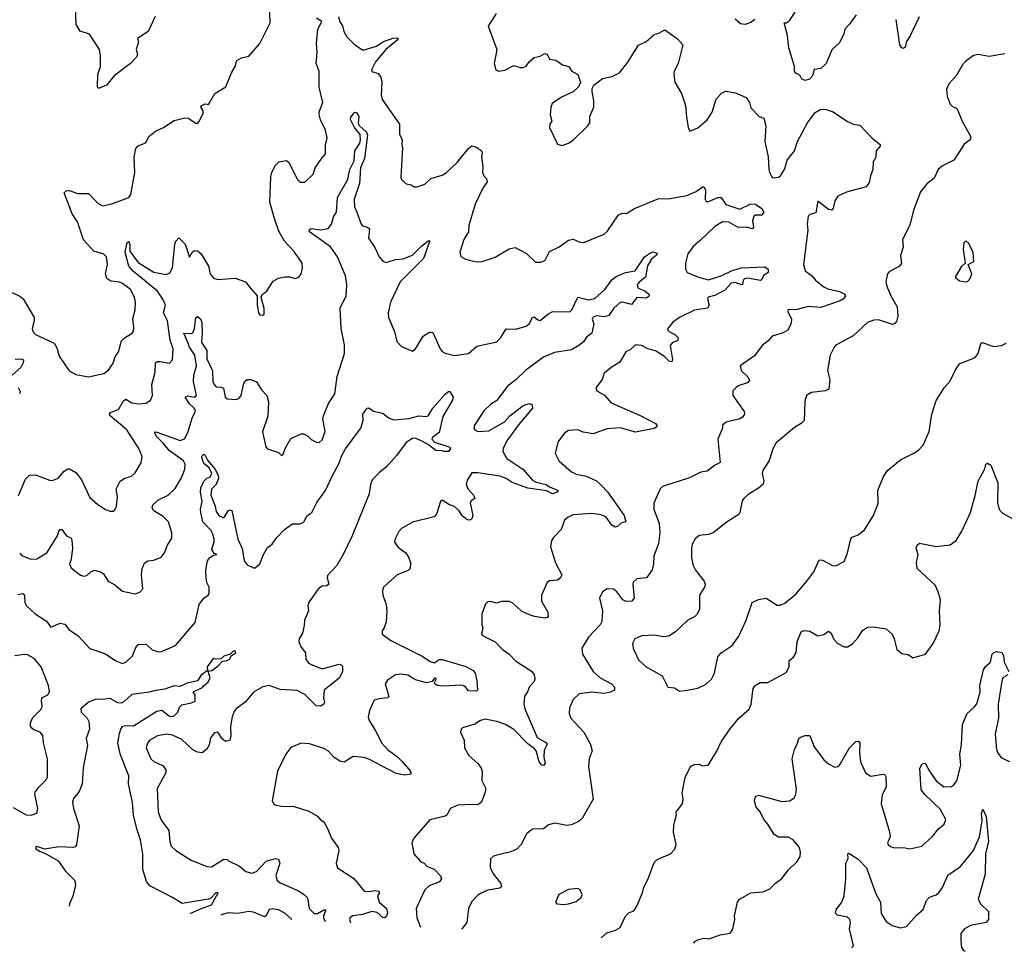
# Model space of a CAD drawing. Extents: x 1443846 to 1577407, y 839182 to 927291.
# Tile 267 of 535: x 1523535 to 1529852, y 840010 to 845986. Entities that reach past the tile are written whole.
import ezdxf

# ---------------------------------------------------------------- set-up
doc = ezdxf.new("R2010")
doc.units = 0

msp = doc.modelspace()

# ---------------------------------------------------------------- linework, layer by layer
at = {"layer": '0CON20XD'}
for points in [[(1523486, 844235), (1523535, 844213.5), (1523556.7, 844195), (1523626.9, 844075), (1523628.1, 844055), (1523614.4, 844005), (1523618, 843985), (1523635, 843967.5), (1523755, 843910.8), (1523772, 843882), (1523787.5, 843827.5), (1523852.5, 843732.5), (1523895, 843710), (1523975, 843696), (1524075, 843716), (1524105, 843738), (1524135, 843783.3), (1524147, 843823), (1524168.8, 843855), (1524188.8, 843925), (1524206.7, 843945), (1524255, 843973.8), (1524263.9, 843986.1), (1524267.3, 844012.7), (1524260.9, 844069.1), (1524274.5, 844125.5), (1524277.8, 844175), (1524270.6, 844205), (1524245.4, 844255.4), (1524193.9, 844293.9), (1524175, 844301.8), (1524118.3, 844308.3), (1524093.8, 844325), (1524084.6, 844355.4), (1524098.9, 844415), (1524092, 844465), (1524075, 844482), (1524011.2, 844501.2), (1523943, 844573), (1523905, 844690), (1523871.1, 844741.1), (1523820, 844875), (1523832.3, 844887.7), (1523855, 844891.2), (1523905, 844870), (1523975, 844870.8), (1524035, 844808.6), (1524065, 844791.5), (1524125, 844804.5), (1524233.8, 844845), (1524246.9, 844865), (1524272.9, 845005), (1524269.2, 845105), (1524279.3, 845160.7), (1524295, 845177.5), (1524343, 845197), (1524363.6, 845236.4), (1524405, 845270), (1524456.7, 845295), (1524525, 845340), (1524595, 845357.5), (1524615, 845354), (1524665, 845322.5), (1524675, 845320), (1524685, 845330), (1524712.5, 845385), (1524711.7, 845401.7), (1524697.5, 845425), (1524702.5, 845435), (1524725, 845446.2), (1524745, 845442.5), (1524786.8, 845513.2), (1524856.2, 845555), (1524893.3, 845645), (1524916.2, 845685), (1524927.5, 845725), (1524958.3, 845741.7), (1525005, 845751.2), (1525075, 845833.3), (1525140.8, 845965), (1525138.1, 846085)], [(1524404.2, 846005.8), (1524358.8, 845911.2), (1524290, 845865), (1524297.5, 845845), (1524282, 845795), (1524291.2, 845765), (1524283.3, 845745), (1524244.5, 845705.5), (1524140.6, 845625), (1524091.2, 845565), (1524046.7, 845546.7), (1524037.5, 845547.5), (1524033.3, 845555), (1524036.9, 845635), (1524054, 845685), (1524054, 845755), (1524045.7, 845795), (1523983.2, 845893.2), (1523923.4, 845913.4), (1523896.9, 845955), (1523891.9, 846065)], [(1525580.8, 846005), (1525586.1, 845976.1), (1525605.9, 845945.9), (1525615, 845910), (1525633.3, 845875), (1525684.2, 845824.2), (1525733.1, 845793.1), (1525745, 845792.5), (1525825, 845816.2), (1525865, 845843.8), (1525928, 845868), (1525959.5, 845869.5), (1525963.3, 845865), (1525957.5, 845855), (1525884.2, 845795.8), (1525818.1, 845715), (1525792, 845665), (1525795, 845653.8), (1525835, 845640), (1525851.9, 845615), (1525858, 845588), (1525854.5, 845505), (1525859.4, 845475), (1525971.1, 845315), (1525972.2, 845252.2), (1525989.2, 845215), (1525986.2, 845185), (1525991.2, 845165), (1525980, 844975), (1525985, 844960), (1526015, 844932.5), (1526047, 844927), (1526065, 844913.3), (1526085, 844913.3), (1526135, 844931.2), (1526173.6, 844966.4), (1526245, 844987.8), (1526272.5, 845005), (1526341.1, 845068.9), (1526415, 845160), (1526435, 845176), (1526465, 845167.5), (1526497.5, 845145), (1526502.2, 845135), (1526496.7, 845105), (1526505.6, 845045), (1526503.1, 845005), (1526512.5, 844985)], [(1526591.2, 846025), (1526540, 845945), (1526596, 845795), (1526578.8, 845705), (1526590, 845665), (1526606.1, 845656.1), (1526647.9, 845662.1), (1526705, 845691.2), (1526745, 845678.8), (1526765, 845678.8), (1526785, 845687.5), (1526803.3, 845715), (1526835, 845742.5), (1526875, 845752.5), (1526905, 845770), (1526920, 845765), (1526935, 845732.5), (1526975, 845726.7), (1527016.4, 845696.4), (1527057.5, 845685), (1527077.5, 845655), (1527116, 845635), (1527133.3, 845585), (1527120, 845555), (1527085, 845522.5), (1527010.3, 845489.7), (1526951.2, 845448.8), (1526942, 845425), (1526938, 845375), (1526950, 845335), (1526936.2, 845315), (1526933.8, 845295), (1526985, 845187.5), (1527015, 845180), (1527055, 845193.3), (1527085, 845213.8), (1527177, 845303), (1527193.3, 845325), (1527193.3, 845365), (1527217.5, 845425), (1527217.5, 845465), (1527206.7, 845525), (1527207.5, 845545), (1527217.5, 845565), (1527275, 845608.8), (1527335, 845621.2), (1527382.5, 845645), (1527435.8, 845714.2), (1527505, 845822.5), (1527552, 845845), (1527605, 845891.2), (1527635, 845898.8), (1527675, 845920), (1527755, 845864), (1527788.6, 845825), (1527759.2, 845705), (1527734.2, 845655), (1527730.8, 845635), (1527737.5, 845585), (1527781.7, 845511.7), (1527807.5, 845435), (1527812.3, 845362.3), (1527823.8, 845295), (1527835, 845270), (1527885, 845293.3), (1527945, 845343.3), (1527976.8, 845393.2), (1528004.2, 845475.8), (1528035, 845513.3), (1528062.5, 845527.5), (1528127.3, 845517.3), (1528195, 845486.7), (1528216.7, 845455), (1528225, 845420), (1528280, 845365), (1528310, 845355), (1528322.5, 845305), (1528316.7, 845205), (1528336.1, 845106.1), (1528342, 845025), (1528346.2, 845005), (1528365, 844972.5), (1528404.1, 844975.9), (1528415.8, 844985), (1528445, 845030), (1528460, 845085), (1528505.9, 845144.1), (1528524.2, 845205), (1528589.4, 845325), (1528639.1, 845390.9), (1528675, 845411.9), (1528709.1, 845409.1), (1528755, 845394.2), (1528845, 845332.5), (1528885, 845315.8), (1528925, 845308.6), (1529005, 845226), (1529056.7, 845185), (1529056.7, 845175), (1529030, 845145), (1529028, 845105), (1529011.2, 845075), (1529009.2, 845025), (1528993.1, 844985), (1528985, 844942.5), (1528966.4, 844913.6), (1528840.5, 844879.5), (1528785, 844852.9), (1528765.6, 844825), (1528755, 844777.5), (1528745, 844763.3), (1528725, 844768.8), (1528655, 844822.5), (1528643.6, 844746.4), (1528605, 844736), (1528594.5, 844725.5), (1528588.1, 844675), (1528591.1, 844635), (1528564.7, 844415), (1528573.5, 844375), (1528615.5, 844345.5), (1528640.8, 844315), (1528695, 844271.9), (1528720.2, 844260.2), (1528795, 844242.5), (1528827.1, 844225), (1528833.1, 844215), (1528819.5, 844195), (1528798.4, 844181.6), (1528675, 844140.6), (1528595, 844145.6), (1528515, 844124.2), (1528465, 844127.5), (1528462.5, 844115), (1528486.2, 844065), (1528485, 844040), (1528462.5, 843995), (1528433.6, 843976.4), (1528362.5, 843955), (1528337.5, 843925), (1528297.5, 843895), (1528249.7, 843830.3), (1528156.7, 843765), (1528163.8, 843735), (1528206.2, 843695), (1528218.3, 843671.7), (1528205, 843656.2), (1528145, 843637.5), (1528128.8, 843625), (1528111.2, 843605), (1528110.8, 843575), (1528182.7, 843472.7), (1528184.2, 843455), (1528173.2, 843436.8), (1528154.5, 843425.5), (1528067.5, 843405), (1528044.1, 843385.9), (1528043.3, 843365), (1528014, 843295), (1528028.8, 843145), (1527992.8, 843127.2), (1527945, 843089.1), (1527905, 843084.4), (1527832.2, 843047.8), (1527659.5, 842990.5), (1527644.3, 842975.7), (1527604.2, 842885), (1527604.1, 842845.9), (1527637.3, 842755), (1527642.5, 842695), (1527633.1, 842625), (1527602.9, 842545), (1527601.5, 842495), (1527592.4, 842457.6), (1527556.7, 842405), (1527495, 842398.8), (1527471.4, 842378.6), (1527468, 842365), (1527476.2, 842275), (1527462.5, 842255), (1527425, 842253.1), (1527403.7, 842263.7), (1527365, 842315.8), (1527345, 842332.9), (1527305, 842334.3), (1527273.4, 842316.6), (1527254, 842275), (1527274, 842195), (1527270.6, 842125), (1527259.2, 842105), (1527184.3, 842025), (1527141.4, 841955), (1527145.8, 841915), (1527214.3, 841805), (1527258.6, 841765), (1527332.5, 841725), (1527351.9, 841705), (1527351.2, 841685), (1527325, 841672.2), (1527285, 841664.7), (1527205, 841673.3), (1527125, 841660.5), (1527085.8, 841625), (1527061.4, 841571.4), (1527059.4, 841535), (1527070.6, 841505), (1527154.4, 841415), (1527196.8, 841336.8), (1527208, 841295), (1527188, 841245), (1527184.2, 841195), (1527214.2, 840985.8), (1527145, 840866), (1527125, 840845.7), (1527075, 840821.4), (1527045, 840817.1), (1526968.3, 840831.7), (1526928.3, 840821.7), (1526895, 840796), (1526825, 840792.5), (1526787.5, 840765), (1526752.9, 840695), (1526725, 840664.4), (1526685, 840647.5), (1526595, 840626.9), (1526575, 840620.8), (1526555.8, 840604.2), (1526554.2, 840545), (1526574.5, 840504.5), (1526620.8, 840445), (1526626.9, 840423.1), (1526615.6, 840414.4), (1526538.3, 840401.7), (1526495, 840382.9), (1526475, 840370.8), (1526435, 840329.2), (1526414.2, 840285), (1526403.8, 840195), (1526373, 840157), (1526371.2, 840149.8)], [(1528902.4, 846017.6), (1528858.3, 845958.3), (1528828.8, 845925), (1528822, 845895), (1528795, 845836.7), (1528745, 845792.5), (1528710, 845705), (1528675, 845673.8), (1528632.5, 845667.5), (1528622.5, 845625), (1528602.5, 845605), (1528575, 845596), (1528553.3, 845605), (1528539.3, 845629.3), (1528515, 845642.5), (1528506.7, 845655), (1528506.7, 845685), (1528470, 845805), (1528460.8, 845885), (1528440, 845965), (1528455, 845966.7), (1528475, 845983.8), (1528509.2, 846035)], [(1529305, 846003.3), (1529247.2, 845882.8), (1529223.8, 845846.2), (1529215, 845810), (1529205, 845801.2), (1529195, 845806), (1529182.7, 845825), (1529157.4, 845987.4)], [(1523525.9, 842934.1), (1523571.7, 843038.3), (1523597.5, 843065), (1523635, 843067.1), (1523725, 843032.9), (1523745, 843030.8), (1523781.2, 843045), (1523820.6, 843089.4), (1523844.4, 843105.6), (1523855, 843105.8), (1523895, 843080.6), (1523931.9, 843035), (1523985, 842922), (1524035, 842875.8), (1524085, 842844), (1524115, 842833.3), (1524135, 842833.3), (1524145, 842842.5), (1524156.2, 842865), (1524163, 842927), (1524154, 842975), (1524180, 843025), (1524210, 843045), (1524252.7, 843057.3), (1524275, 843078.8), (1524315, 843143.3), (1524320.6, 843185), (1524298.1, 843235), (1524221.5, 843355), (1524115.6, 843445), (1524110.6, 843455), (1524114.7, 843465.3), (1524167.5, 843485), (1524199.7, 843540.3), (1524215, 843551.1), (1524255, 843528.1), (1524295, 843520.8), (1524345, 843526.2), (1524374.2, 843545.8), (1524386.9, 843575), (1524382.1, 843645), (1524404.6, 843725), (1524405.4, 843784.6), (1524417.1, 843792.9), (1524435, 843793.8), (1524495, 843782), (1524515.7, 843805), (1524519.4, 843875), (1524500, 843930), (1524483.4, 844055), (1524457.1, 844105), (1524469.3, 844155), (1524453.4, 844193.4), (1524419.3, 844245), (1524265, 844371), (1524235.6, 844405), (1524212.3, 844495), (1524225, 844556.2), (1524235, 844564.2), (1524242.1, 844545), (1524242.2, 844502.2), (1524295, 844427.5), (1524395, 844365.9), (1524475, 844350.9), (1524498, 844362), (1524515, 844393.3), (1524530, 844545), (1524536.7, 844565), (1524555, 844586.7), (1524596, 844545), (1524625, 844462.5), (1524642.7, 844497.3), (1524654.2, 844505.8), (1524675, 844504), (1524699.2, 844485), (1524746, 844405), (1524756.2, 844355), (1524777.7, 844327.7), (1524805, 844318.8), (1524917, 844327), (1524983.8, 844305), (1525014, 844265), (1525057.5, 844215), (1525057.5, 844155), (1525066.2, 844105), (1525075, 844093.3), (1525095, 844090), (1525103.3, 844096.7), (1525103.6, 844133.6), (1525083, 844207), (1525092.5, 844225), (1525117.5, 844242.5), (1525161.4, 844308.6), (1525195, 844328.8), (1525235, 844336.7), (1525265, 844336.7), (1525305, 844326.7), (1525325, 844333.3), (1525341.2, 844355), (1525350, 844395), (1525348, 844425), (1525295, 844498.8), (1525234.5, 844564.5), (1525198.6, 844625), (1525174.4, 844695), (1525139.4, 844815), (1525145, 844977.5), (1525152.2, 845007.8), (1525176.2, 845053.8), (1525196.4, 845073.6), (1525245, 845083.3), (1525262.5, 845072.5), (1525315, 844963.3), (1525335, 844943.3), (1525365, 844943.3), (1525416.7, 844995), (1525431.2, 845035), (1525468.6, 845091.4), (1525496.4, 845126.4), (1525496, 845185), (1525508, 845225), (1525497.3, 845277.3), (1525464.1, 845344.1), (1525457, 845377), (1525456.7, 845395), (1525480, 845455), (1525456.1, 845553.9), (1525455.7, 845655), (1525435.8, 845705), (1525444, 845775), (1525438, 845835), (1525447.3, 845925), (1525472.5, 845975), (1525440, 845995)], [(1528252.3, 845987.7), (1528225, 845968.8), (1528190, 845955), (1528158.8, 845958.8), (1528125, 845990)], [(1529855, 845767.5), (1529755, 845750.8), (1529685, 845762.5), (1529655, 845756.2), (1529602.3, 845717.7), (1529585, 845696.7), (1529543.3, 845625), (1529495.9, 845574.1), (1529482.3, 845537.7), (1529486, 845495), (1529504, 845445), (1529519.5, 845429.5), (1529545, 845418.8), (1529555, 845403.8), (1529581.4, 845335), (1529637.5, 845235), (1529632.5, 845215), (1529595, 845186.7), (1529565, 845140), (1529528, 845085), (1529455, 845047.5), (1529428.8, 845025), (1529401.4, 844968.6), (1529355, 844934), (1529315, 844881.2), (1529270, 844765), (1529245, 844667.5), (1529200, 844575), (1529203, 844527), (1529186.4, 844473.6), (1529192.5, 844425), (1529177.3, 844402.7), (1529115, 844370), (1529102.5, 844355), (1529091.9, 844305), (1529097.6, 844277.6), (1529123.3, 844215), (1529164.4, 844145), (1529170, 844085), (1529160.5, 844049.5), (1529147.5, 844035), (1529135, 844031.2), (1529045, 844061.2), (1529015, 844058), (1528975, 844042.5), (1528881.7, 843958.3), (1528772.2, 843897.8), (1528760, 843885), (1528735.6, 843834.4), (1528718.6, 843735), (1528733.5, 843675), (1528725.6, 843615), (1528705, 843604.6), (1528615, 843593.5), (1528582.5, 843575), (1528571.7, 843538.3), (1528568.6, 843415), (1528548.8, 843395), (1528505, 843370), (1528389.3, 843270.7), (1528367.9, 843232.1), (1528342.7, 843157.3), (1528302, 843095), (1528298, 843075), (1528308.6, 843025), (1528304.2, 843005.8), (1528275, 842980.8), (1528209.3, 842940.7), (1528181.2, 842915), (1528171.2, 842898.8), (1528156.2, 842825), (1528148.3, 842811.7), (1528074.2, 842765.8), (1527985, 842694), (1527955, 842684.2), (1527895, 842678), (1527868, 842655), (1527849.1, 842620.9), (1527844.5, 842595.5), (1527844.4, 842535), (1527855.7, 842485), (1527870.8, 842455), (1527925.8, 842385), (1527932, 842365), (1527928, 842345), (1527895.8, 842295), (1527896.7, 842203.3), (1527879.3, 842170.7), (1527863.8, 842155), (1527821.2, 842135), (1527741.5, 842058.5), (1527698.6, 842031.4), (1527665, 842026.5), (1527605, 842038.5), (1527527.1, 842032.9), (1527482, 842015), (1527466.9, 841985), (1527470.6, 841955), (1527505, 841879.2), (1527555, 841835.7), (1527656.6, 841776.6), (1527692.5, 841705), (1527735, 841700), (1527768.8, 841678.8)], [(1523534.5, 842564.5), (1523549.1, 842549.1), (1523605, 842525.6), (1523645, 842527.5), (1523709.4, 842565), (1523777.5, 842675), (1523786.2, 842705), (1523795, 842716.7), (1523805, 842716.7), (1523835, 842676), (1523861.7, 842661.7), (1523869.1, 842649.1), (1523874.4, 842595), (1523865.5, 842524.5), (1523854.4, 842495), (1523865, 842470), (1523925, 842423.8), (1523945, 842416.2), (1523965, 842420), (1523990, 842445), (1524015, 842454), (1524053.9, 842443.9), (1524071.7, 842431.7), (1524102.5, 842385), (1524145, 842361.2), (1524195, 842321.2), (1524275.9, 842304.1), (1524305.8, 842314.2), (1524323.8, 842335), (1524315.8, 842424.2), (1524320.8, 842465), (1524335, 842500), (1524355, 842514), (1524395, 842518.8), (1524441.7, 842538.3), (1524464.2, 842565.8), (1524482.5, 842615), (1524510.5, 842659.5), (1524510.8, 842695), (1524490, 842765), (1524455, 842800), (1524394.4, 842835), (1524385.5, 842855), (1524388.9, 842875), (1524425, 842906.9), (1524488, 842935), (1524532.2, 842977.8), (1524573.6, 843046.4), (1524595, 843103.3), (1524597.1, 843135), (1524585, 843156.2), (1524492.9, 843222.9), (1524458.2, 843268.2), (1524411.2, 843315), (1524401.4, 843335), (1524405, 843341.2), (1524415, 843341.1), (1524565, 843287.3), (1524592.1, 843297.9), (1524612.8, 843337.2), (1524640.2, 843429.8), (1524662.2, 843475), (1524653.5, 843495), (1524625, 843521.1), (1524595.6, 843565), (1524615, 843573.3), (1524655, 843565.4), (1524669.2, 843575), (1524649, 843665), (1524652.5, 843705), (1524670, 843765), (1524659.3, 843835), (1524623.9, 843885), (1524614.1, 843914.2), (1524586.7, 843975), (1524635, 843972.6), (1524645, 843977.1), (1524656.7, 844005), (1524665, 844075.7), (1524675, 844082), (1524695, 844067.2), (1524703.1, 844045), (1524706.4, 843975), (1524701.4, 843915), (1524735.9, 843865), (1524735, 843811.2), (1524772.6, 843732.6), (1524773.9, 843665), (1524781.8, 843645), (1524795, 843631.5), (1524829.4, 843629.4), (1524841.9, 843621.9), (1524853.3, 843565), (1524865, 843553.3), (1524925, 843550), (1524945, 843560), (1524956, 843575), (1524973.1, 843655), (1524985, 843672), (1524995, 843678), (1525017.7, 843677.7), (1525053.9, 843663.9), (1525085, 843612.5), (1525121.2, 843575), (1525130.8, 843535), (1525127.4, 843442.6), (1525092.7, 843342.7), (1525113.3, 843245), (1525125, 843233.3), (1525195, 843210), (1525215, 843190), (1525225, 843200), (1525239.5, 843240.5), (1525275, 843300), (1525340.7, 843329.3), (1525355, 843328.8), (1525382.5, 843315), (1525403.9, 843293.9), (1525440, 843275), (1525455.8, 843274.2), (1525475, 843290), (1525494.4, 843345), (1525480.6, 843425), (1525482.9, 843445), (1525516.9, 843525), (1525555.8, 843585), (1525572.4, 843697.6), (1525619.6, 843845), (1525619.1, 843899.1), (1525597.5, 844005), (1525590.4, 844135), (1525630.3, 844215), (1525633.1, 844285), (1525625, 844343.8), (1525573.8, 844463.8), (1525527.9, 844527.9), (1525395, 844624.6), (1525391.2, 844638.8), (1525405, 844647.3), (1525465, 844638.5), (1525512.8, 844647.2), (1525535, 844673.8), (1525548.2, 844721.8), (1525568.2, 844751.8), (1525574.3, 844845), (1525640, 844960), (1525652, 845025), (1525679.6, 845080.4), (1525683.9, 845145), (1525716.2, 845193.8), (1525721.9, 845215), (1525719.5, 845249.5), (1525682.5, 845295), (1525657.1, 845345), (1525659.5, 845360.5), (1525685, 845392.5), (1525695, 845390), (1525710.9, 845365), (1525705.3, 845325), (1525710.4, 845310.4), (1525758.8, 845265), (1525767.2, 845245), (1525747.3, 845095), (1525720.5, 845035), (1525715.2, 844934.8), (1525681.1, 844835), (1525682.2, 844785), (1525697.7, 844752.3)], [(1526512.5, 844985), (1526530.8, 844965), (1526534.2, 844945), (1526505.4, 844904.6), (1526456.4, 844803.6), (1526417.1, 844665), (1526414.1, 844625.9), (1526385, 844576.7), (1526358.8, 844495), (1526365, 844467.5), (1526395, 844450), (1526465, 844431.9), (1526502.5, 844435), (1526585, 844463.1), (1526675, 844516), (1526713.6, 844523.6), (1526785.6, 844485.6), (1526845, 844430), (1526879.3, 844430.7), (1526905.6, 844444.4), (1526935, 844500), (1526995, 844530), (1527055, 844572.5), (1527085, 844577.1), (1527125, 844560), (1527155, 844556.2), (1527285, 844611.2), (1527303.6, 844626.4), (1527375.8, 844734.2), (1527403.9, 844743.9), (1527427.5, 844742.5), (1527479.2, 844775), (1527635, 844838.5), (1527695, 844836.9), (1527815, 844858.9), (1527875.4, 844884.6), (1527915, 844913.8), (1527925, 844913.3), (1527934.2, 844894.2), (1527932, 844832), (1527940, 844820), (1527955, 844820.8), (1528015, 844845.6), (1528035, 844845.7), (1528065, 844800.9), (1528155, 844769.6), (1528225, 844804), (1528255, 844801.6), (1528295.5, 844775), (1528308.3, 844751.7), (1528297.3, 844732.7), (1528255, 844732.9), (1528245, 844726.2), (1528237.5, 844695), (1528241.9, 844655), (1528235.6, 844644.4), (1528195.2, 844655.2), (1528145, 844653.9), (1528085, 844688.1), (1528045, 844690), (1527995, 844659.5), (1527901.3, 844568.7), (1527855, 844530.8), (1527822.5, 844485), (1527806.2, 844425), (1527806.2, 844385), (1527816.7, 844365), (1527890.8, 844335), (1527955, 844317.1), (1528035, 844343.8), (1528105, 844376.9), (1528165, 844393.2), (1528315, 844400.8), (1528336.8, 844385), (1528337.3, 844365), (1528308, 844345), (1528295, 844316.7), (1528286.8, 844313.2), (1528205, 844328.9), (1528185.8, 844324.2), (1528176.9, 844315), (1528173.2, 844286.8), (1528165, 844284.7), (1528125, 844301.1), (1528099.1, 844295), (1528059.5, 844250.5), (1527995, 844216.5), (1527952, 844205), (1527947.1, 844195), (1527958.9, 844155), (1527948.8, 844135), (1527865, 844123.3), (1527767.5, 844075), (1527725, 844045.6), (1527693.8, 844005), (1527693.8, 843995), (1527704.4, 843984.4), (1527737.6, 843967.6), (1527759.4, 843945), (1527755, 843926.2), (1527724.2, 843915), (1527708.5, 843895), (1527724, 843806), (1527719.5, 843790.5), (1527705, 843794.2), (1527671.1, 843825), (1527615, 843861.3), (1527564.7, 843874.7), (1527525, 843896.9), (1527485, 843900), (1527452.3, 843867.7), (1527423.8, 843855), (1527385, 843790), (1527335, 843760), (1527285, 843718.8), (1527271.2, 843678.8), (1527231.2, 843625), (1527236.7, 843605), (1527287.5, 843577.5), (1527329.3, 843529.3), (1527515, 843446.9), (1527613.3, 843395), (1527623.3, 843385), (1527623.3, 843375), (1527605.7, 843364.3), (1527485, 843340), (1527388.1, 843368.1), (1527300.9, 843360.9), (1527215, 843328.5), (1527150.4, 843340.4), (1527115, 843354.4), (1527055, 843350.8), (1527033.4, 843336.6), (1526990.3, 843279.7), (1526971.2, 843205), (1526996.7, 843155), (1527075, 843085.8), (1527105, 843071.4), (1527168.9, 843058.9), (1527235, 843028.6), (1527268.5, 842998.5), (1527306.3, 842956.3), (1527412.5, 842805), (1527424, 842765), (1527393.1, 842756.9), (1527369.4, 842735), (1527355, 842730.7), (1527333.2, 842743.2), (1527296.5, 842795), (1527265, 842809.2), (1527205, 842819.4), (1527085, 842809.2), (1527053.3, 842795), (1527030, 842775), (1527008.8, 842715), (1526958.8, 842665), (1526946.7, 842645), (1526940, 842605), (1526972.2, 842502.2), (1527012.5, 842425), (1527004.3, 842405), (1526985, 842390.5), (1526935, 842385.6), (1526918, 842375), (1526882.5, 842295), (1526882.5, 842255), (1526923.8, 842185), (1526926.4, 842153.6), (1526905, 842146.7), (1526837.3, 842157.3), (1526805, 842169.2), (1526755, 842192.5), (1526696.7, 842245), (1526675, 842253.3), (1526625, 842253.3), (1526595, 842244), (1526556.4, 842253.6), (1526538.3, 842251.7), (1526524.1, 842235.9), (1526500, 842175), (1526498.8, 842105), (1526505.6, 842085), (1526496.7, 842045), (1526503.3, 842035), (1526585.5, 841995.5), (1526632, 841945), (1526675, 841916), (1526715, 841874), (1526817.9, 841807.9), (1526836.5, 841785), (1526840, 841755), (1526835, 841741.2), (1526803.3, 841705), (1526792.5, 841675), (1526773, 841647), (1526768.8, 841595), (1526775.8, 841565), (1526855, 841380.5), (1526909.7, 841349.7), (1526918.8, 841338.8), (1526899.2, 841300.8), (1526896.8, 841255), (1526906.2, 841215), (1526895, 841201.8), (1526885, 841204.7), (1526867.4, 841225), (1526847.7, 841295), (1526838.7, 841308.7), (1526795, 841340.5), (1526705, 841433.5), (1526650.6, 841465), (1526596, 841484), (1526520.9, 841499.1), (1526490.5, 841489.5), (1526455, 841467.5), (1526376.4, 841443.6), (1526367.5, 841435), (1526363.8, 841415), (1526386.1, 841363.9), (1526388.6, 841315), (1526416, 841265), (1526474.4, 841214.4), (1526495.6, 841185.6), (1526501.4, 841165), (1526500.6, 841105), (1526525.7, 841055), (1526520, 841025), (1526495.3, 840964.7), (1526475, 840950), (1526437.5, 840952.5), (1526345, 840947.1), (1526297.5, 840925), (1526276.7, 840885), (1526265, 840876.7), (1526166.4, 840853.6), (1526063.3, 840735), (1526051.2, 840705), (1526063.3, 840635), (1526107, 840587), (1526130, 840575), (1526150, 840555), (1526195, 840536), (1526234, 840495), (1526242, 840475), (1526228.8, 840455), (1526160.9, 840429.1), (1526133.1, 840405), (1526078.6, 840285), (1526082.2, 840225), (1526105.3, 840165.5)], [(1525697.7, 844752.3), (1525725, 844674.4), (1525735, 844663.8), (1525766, 844655), (1525778.5, 844645), (1525773.5, 844585), (1525812.9, 844525), (1525840.8, 844465), (1525865, 844438), (1525885, 844427.5), (1525945, 844447.1), (1525995, 844452.1), (1526054.2, 844475), (1526115, 844535.5), (1526155, 844566.9), (1526167.1, 844567.1), (1526125, 844453.1), (1525975.5, 844305), (1525912.7, 844175), (1525898.2, 844105), (1525900.5, 844075), (1525939.5, 843985), (1525955, 843922.5), (1525985, 843890), (1526055, 843858.8), (1526074, 843875), (1526122.5, 843955), (1526165, 843981.2), (1526185, 843980), (1526232.5, 843875), (1526245, 843858), (1526265, 843845.8), (1526325, 843832.2), (1526413.8, 843845), (1526468.5, 843891.5), (1526595, 843919.3), (1526622.6, 843947.4), (1526656.5, 844003.5), (1526715, 844000), (1526785, 844019.6), (1526802.5, 844035), (1526825, 844076.7), (1526835, 844079.4), (1526859.7, 844059.7), (1526875, 844055.5), (1526922.8, 844097.2), (1526955, 844113.2), (1527065, 844112.6), (1527077.7, 844125), (1527115, 844206.7), (1527185, 844188.3), (1527225, 844197.1), (1527288, 844255), (1527335, 844320.2), (1527361.4, 844338.6), (1527422.5, 844365), (1527483.5, 844375), (1527544.4, 844465), (1527575, 844486), (1527595, 844496.7), (1527625, 844487.5), (1527620.8, 844475), (1527589.3, 844450.7), (1527562.7, 844407.3), (1527550.8, 844335), (1527508.5, 844301.5), (1527497.5, 844285), (1527503.4, 844263.4), (1527546.7, 844246.7), (1527570.9, 844225), (1527572.7, 844215), (1527565.4, 844205), (1527555, 844200.6), (1527495, 844202.9), (1527460.8, 844159.2), (1527405, 844173.6), (1527387.2, 844172.8), (1527347.5, 844135), (1527315, 844089.4), (1527285, 844079.4), (1527235, 844085.8), (1527215, 844077.5), (1527206.7, 844065), (1527217.5, 844035), (1527205.6, 843975), (1527171.3, 843948.7), (1527151.2, 843918.8), (1527122, 843895), (1527075, 843868.9), (1526965, 843850.7), (1526895, 843821.2), (1526781.7, 843738.3), (1526718.1, 843675), (1526664.5, 843635), (1526597.1, 843542.9), (1526555, 843516.7), (1526512.3, 843477.7), (1526452, 843385), (1526448.8, 843365), (1526454.4, 843354.4), (1526474.6, 843344.6), (1526545, 843349.2), (1526645, 843406.4), (1526680, 843445), (1526765, 843510.6), (1526805, 843524.2), (1526823.8, 843515), (1526825.8, 843495), (1526735, 843388.1), (1526660.5, 843285), (1526636.9, 843235), (1526635.6, 843215), (1526660.9, 843170.9), (1526762.4, 843102.4), (1526825, 843031.8), (1526849.3, 843019.3), (1526911.9, 843005), (1526935, 842989.3), (1526990, 842965), (1526982.5, 842955), (1526954.2, 842944.2), (1526915, 842962.9), (1526795, 842980.7), (1526695, 843017.7), (1526655, 843042.9), (1526615, 843056.8), (1526475, 843080), (1526435, 843078.8), (1526405, 843032.5), (1526400, 843005), (1526411.1, 842975), (1526447.1, 842935), (1526455.8, 842915), (1526431.3, 842898.7), (1526424.4, 842885.6), (1526442.5, 842805), (1526436.3, 842783.7), (1526425, 842774.6), (1526405, 842777.7), (1526374.2, 842804.2), (1526354.6, 842834.6), (1526325, 842864), (1526293.3, 842875), (1526245, 842903.3), (1526234.1, 842895.9), (1526209.2, 842815), (1526195, 842796.2), (1526055, 842762), (1525985, 842721.2), (1525967.7, 842702.3), (1525943.8, 842655), (1525940, 842635), (1525960, 842605), (1525985, 842585.7), (1526012.5, 842565), (1526031.4, 842535), (1526041.4, 842505), (1526040, 842465), (1526026.8, 842453.2), (1525956.2, 842425), (1525868, 842345), (1525862, 842325), (1525863.9, 842293.9), (1525886.2, 842235), (1525890, 842195), (1525886.1, 842123.9), (1525873.8, 842085), (1525860, 842065), (1525860, 842045), (1525915, 842003.8), (1526120.8, 841900.8), (1526168.1, 841868.1), (1526195, 841860.8), (1526225, 841881.1), (1526245, 841882.2), (1526397, 841837), (1526445, 841810.9), (1526456.7, 841795), (1526468.3, 841745), (1526471.2, 841685), (1526465, 841678.8), (1526415, 841681.3), (1526390.3, 841710.3), (1526366.7, 841716.7), (1526255, 841710.7), (1526214.1, 841715.9), (1526198.7, 841725), (1526196, 841735), (1526207.4, 841755), (1526205, 841764.3), (1526195, 841760.9), (1526180.2, 841739.8), (1526145, 841731.9), (1526075, 841752.2), (1526025, 841780.5), (1525985, 841788.2), (1525945, 841783.2), (1525895, 841749.4), (1525879.4, 841725), (1525903.8, 841645), (1525894.1, 841635.9), (1525839.7, 841630.3), (1525809.7, 841620.3), (1525780, 841555), (1525771.2, 841515), (1525773.8, 841495), (1525818, 841425), (1525857.1, 841345), (1525894.5, 841305), (1525958.3, 841258.3), (1525988.4, 841228.4), (1526042, 841165), (1526043.3, 841146.7), (1526005, 841139.1), (1525950.1, 841150.1), (1525775, 841243.5), (1525745, 841253.1), (1525675, 841260), (1525617.3, 841222.7), (1525588.6, 841228.6), (1525551.2, 841255), (1525515, 841293.3), (1525485, 841310), (1525395, 841340), (1525340, 841345), (1525275, 841316.7), (1525241.2, 841275), (1525188.8, 841165), (1525154.3, 840975), (1525165, 840956.2), (1525177.7, 840947.7), (1525215, 840940), (1525295, 840939.2), (1525388.8, 840908.8), (1525445, 840877.5), (1525465, 840852.5), (1525485, 840840), (1525512.7, 840792.7), (1525535.8, 840735.8), (1525577.5, 840675), (1525581.9, 840655), (1525565.6, 840575), (1525574.3, 840545), (1525677.9, 840477.9), (1525745, 840396.2), (1525773.3, 840393.3), (1525815, 840399.6), (1525836, 840395), (1525844, 840385), (1525830, 840365), (1525840.6, 840325), (1525887.8, 840285), (1525894.6, 840255), (1525885, 840230.8), (1525875, 840224.2), (1525865, 840227.8), (1525828.1, 840258.1), (1525795, 840264.8), (1525735, 840246.4), (1525672.6, 840237.4), (1525655, 840226.9), (1525650, 840215), (1525656.4, 840192.2)], [(1529605, 844304.2), (1529615, 844306), (1529634, 844325), (1529643.8, 844355), (1529620, 844415), (1529656.7, 844435), (1529651.7, 844491.7), (1529625, 844550), (1529605, 844567.5), (1529593.3, 844555), (1529588.8, 844515), (1529600, 844425), (1529575, 844400), (1529537.5, 844335), (1529565, 844310), (1529605, 844304.2)], [(1527768.8, 841678.8), (1527805, 841684), (1527885, 841697.5), (1527935, 841722.5), (1527974, 841755), (1527992.9, 841795), (1528015, 841898.8), (1528035.5, 841924.5), (1528105, 841972), (1528147.8, 842032.2), (1528196.7, 842135), (1528235, 842247.5), (1528275, 842267.1), (1528325, 842274.2), (1528395, 842231.4), (1528415, 842230), (1528445, 842242.9), (1528515, 842301.4), (1528585.7, 842385), (1528629.4, 842445), (1528665, 842521.2), (1528685, 842518.6), (1528755, 842482), (1528775, 842484), (1528825, 842510), (1528846.7, 842565), (1528866.7, 842655), (1528875, 842666.7), (1528915, 842682.5), (1528955, 842714.2), (1529013.1, 842805), (1529036.9, 842865), (1529042.9, 842885), (1529040, 842965), (1529076.2, 843055), (1529103.3, 843095), (1529187, 843163), (1529272.5, 843205), (1529302.5, 843225), (1529332.3, 843257.7), (1529369.2, 843345), (1529387.5, 843455), (1529415, 843543.3), (1529466.2, 843625), (1529503.3, 843665), (1529539.3, 843740.7), (1529565, 843777.5), (1529665, 843818.8), (1529684, 843845), (1529702, 843908), (1529710, 843915), (1529785, 843890), (1529835, 843896.2), (1529865, 843910)], [(1523505, 843807.5), (1523545, 843810), (1523559.2, 843805), (1523556.5, 843785), (1523541.2, 843755), (1523486.7, 843705)], [(1523525, 842299.1), (1523555, 842304.4), (1523565, 842297.1), (1523567.9, 842247.9), (1523578.2, 842225), (1523633.6, 842175), (1523706.7, 842126.7), (1523735, 842090), (1523795, 842114), (1523825, 842107.5), (1523852.7, 842072.7), (1523906.7, 842035), (1523985, 841952), (1524085, 841918.6), (1524152.2, 841872.2), (1524194.1, 841855.9), (1524215, 841864.2), (1524258.1, 841905), (1524280.4, 841959.6), (1524295, 841978.1), (1524345, 841979.1), (1524385, 841944.4), (1524425, 841931.9), (1524445, 841933.1), (1524535, 841971.4), (1524659.9, 842120.1), (1524686.4, 842235), (1524715, 842274.4), (1524744.2, 842295), (1524749.4, 842305), (1524749.4, 842345), (1524734.4, 842375), (1524730.5, 842405), (1524729.4, 842455), (1524740, 842515), (1524755, 842536.7), (1524778.3, 842551.7), (1524800, 842555), (1524781.7, 842561.7), (1524767, 842587), (1524784.2, 842645.8), (1524773.9, 842685), (1524760.6, 842710.6), (1524710.6, 842765), (1524696.7, 842825), (1524695, 842846.2), (1524705.2, 842895.2), (1524694.8, 842954.8), (1524697.2, 842982.8), (1524716.2, 843025), (1524735, 843044.5), (1524756.4, 843053.6), (1524767.7, 843075), (1524751, 843111), (1524715, 843139.6), (1524703, 843177), (1524705, 843188.8), (1524715, 843198), (1524725, 843190), (1524740, 843160), (1524785.8, 843105), (1524807.6, 843065), (1524810.2, 843045), (1524795.6, 843004.4), (1524764.6, 842975), (1524760.6, 842935), (1524789.5, 842865), (1524795, 842831.4), (1524815, 842803.9), (1524845, 842791.4), (1524875, 842837.1), (1524885, 842841.2), (1524895, 842836.7), (1524933.4, 842653.4), (1524962.8, 842592.8), (1524974.6, 842514.6), (1524995, 842488.8), (1525035, 842468.8), (1525045, 842468.8), (1525075.4, 842494.6), (1525099.4, 842555), (1525125, 842600), (1525155, 842622.5), (1525185, 842664.2), (1525234.1, 842715.9), (1525285, 842752.5), (1525335, 842752.9), (1525358.2, 842761.8), (1525377.5, 842802.5), (1525408.4, 842825), (1525442.1, 842887.9), (1525496.6, 842965), (1525538.7, 843058.7), (1525585.9, 843145), (1525597.8, 843182.2), (1525625, 843233.1), (1525723.1, 843365), (1525739.4, 843415), (1525735.9, 843455), (1525765, 843494.7), (1525775, 843496), (1525805, 843475.7), (1525865, 843462.5), (1525901.5, 843431.5), (1525935, 843419.5), (1526031.7, 843428.3), (1526095, 843445.8), (1526145, 843440), (1526155, 843443.8), (1526186.3, 843493.7), (1526265.7, 843585), (1526285, 843600), (1526295, 843600.8), (1526316.2, 843565), (1526311.4, 843545), (1526248.8, 843441.2), (1526225, 843338.1), (1526182.5, 843305), (1526180, 843295), (1526196.7, 843275), (1526294.2, 843244.2), (1526299.2, 843235), (1526285.6, 843215), (1526256.7, 843215), (1526245, 843221.4), (1526205, 843223.2), (1526158.5, 843258.5), (1526119.2, 843279.2), (1526075, 843300.8), (1526055, 843300), (1526015, 843274.5), (1525955, 843192.1), (1525890.5, 843119.5), (1525845, 843084.2), (1525800.9, 843039.1), (1525786.7, 843015), (1525777.1, 842945), (1525667.3, 842675), (1525610.6, 842555), (1525568.9, 842485), (1525509.6, 842420.4), (1525507.8, 842405), (1525517.9, 842365), (1525505, 842355.4), (1525475, 842351.3), (1525452.6, 842337.4), (1525386.9, 842245), (1525382.3, 842225), (1525387.3, 842195), (1525362.4, 842135), (1525359.9, 842100.1), (1525349.4, 842050.6), (1525328.1, 842015), (1525326.5, 841995), (1525340.4, 841960.4), (1525367.8, 841925), (1525371.1, 841885), (1525385, 841863.3), (1525405, 841848.8), (1525475, 841822.3), (1525585, 841851.2), (1525602.5, 841845), (1525606.6, 841836.6), (1525605.7, 841805), (1525585.6, 841764.4), (1525487.1, 841685), (1525484.6, 841635), (1525491.1, 841605), (1525486.5, 841595), (1525465, 841581.7), (1525437.7, 841585), (1525365, 841658.2), (1525315, 841682.9), (1525205, 841690), (1525135.8, 841714.2), (1525095, 841707.5), (1525035, 841672.9), (1524981.4, 841608.6), (1524923.8, 841565), (1524911.3, 841548.7), (1524898.2, 841515), (1524887.5, 841455), (1524890.3, 841389.7), (1524882.9, 841365), (1524855, 841356.7), (1524833.8, 841373.8), (1524805, 841416.7), (1524785, 841411.2), (1524759.7, 841380.3), (1524749.2, 841335), (1524735, 841306.7), (1524705, 841283.1), (1524675, 841286.4), (1524645, 841302.5), (1524575, 841368.2), (1524515, 841395.5), (1524477, 841403), (1524418.7, 841391.3), (1524368.8, 841365), (1524354.5, 841345.5), (1524347.1, 841315), (1524376, 841245), (1524395, 841227.5), (1524455, 841200), (1524472.9, 841175), (1524472.5, 841155), (1524415.7, 841055), (1524422.2, 840905), (1524441.4, 840851.4), (1524492.5, 840785), (1524497.1, 840715), (1524506.2, 840685), (1524535.7, 840655.7), (1524635, 840594.2), (1524735, 840554.2), (1524765, 840551.2), (1524845, 840600), (1524865, 840598.8), (1524875, 840590), (1524945, 840556.2), (1524985, 840521.2), (1525025, 840511.4), (1525055, 840522.9), (1525115, 840589.1), (1525175, 840604.5), (1525195, 840600.8), (1525204.5, 840575), (1525177, 840497), (1525185.8, 840465), (1525205, 840449.4), (1525319.5, 840399.5), (1525359.2, 840375), (1525381.9, 840351.9), (1525392.9, 840285), (1525425, 840251.4), (1525445, 840253.5), (1525485, 840276.8), (1525499.2, 840275), (1525484, 840236), (1525486, 840215), (1525496.6, 840201.6)], [(1523525.8, 843625.8), (1523538.5, 843601.5), (1523533.3, 843586.7)], [(1527266, 840096.7), (1527302.6, 840127.4), (1527357.5, 840145), (1527387.7, 840162.3), (1527422.5, 840235), (1527443.9, 840256.1), (1527475, 840270), (1527495, 840300), (1527530, 840385), (1527538.3, 840421.7), (1527566, 840475), (1527605, 840580), (1527625, 840598), (1527710, 840635), (1527738, 840665), (1527747.5, 840695), (1527730, 840775), (1527731.2, 840818.8), (1527738.8, 840845), (1527748.8, 840885), (1527746.2, 840905), (1527786.4, 840956.4), (1527791.2, 840985), (1527784.2, 841025.8), (1527804.2, 841125), (1527835, 841187.5), (1527845, 841200), (1527865, 841208.8), (1527895, 841210), (1527915, 841200), (1527952.5, 841205), (1528007, 841293), (1528035.8, 841354.2), (1528092.7, 841437.3), (1528147.3, 841502.7), (1528216.1, 841563.9), (1528228.8, 841595), (1528241.4, 841695), (1528254.4, 841715.6), (1528285, 841733.8), (1528335.6, 841734.4), (1528452, 841798), (1528470.8, 841835), (1528472, 841875), (1528497.5, 841895), (1528516.4, 841923.6), (1528522.7, 841995), (1528549.7, 842060.3), (1528565, 842068), (1528604, 842064), (1528655, 842033.8), (1528695, 842042), (1528725, 842063.3), (1528741.4, 842051.4), (1528756.7, 842015), (1528784.1, 841984.1), (1528823.6, 841963.6), (1528845, 841963.3), (1528877.7, 841982.3), (1528915, 842023.3), (1528943, 842067), (1528975, 842088.8), (1529015, 842092), (1529095, 842078), (1529132, 842045), (1529146, 842015), (1529163.3, 841945), (1529195, 841920), (1529235, 841913.3), (1529265, 841892.5), (1529347.5, 841915), (1529396.1, 841983.9), (1529433.8, 842065), (1529440, 842105), (1529437.1, 842195), (1529442.2, 842265), (1529428.5, 842315), (1529408.2, 842358.2), (1529292.9, 842465), (1529288.9, 842505), (1529298.8, 842555), (1529286.7, 842595), (1529293.3, 842615), (1529307, 842627), (1529415, 842606.7), (1529505, 842616.7), (1529543.3, 842645), (1529580, 842705), (1529634.4, 842825), (1529666.2, 842933.8), (1529684.7, 843025.3), (1529726.7, 843105), (1529733.3, 843135), (1529745, 843141.2), (1529765, 843127.5), (1529810.8, 843015), (1529807.9, 842887.9), (1529819.2, 842845), (1529840.2, 842820.2), (1529915, 842778.8)], [(1523491.7, 840931.7), (1523575, 840885.8), (1523607.7, 840882.3), (1523643.6, 840896.4), (1523650, 840925), (1523631.7, 841018.3), (1523636.7, 841035), (1523658.8, 841065), (1523701.7, 841108.3), (1523712.3, 841127.7), (1523712, 841245), (1523688.3, 841348.3), (1523683.8, 841395), (1523666.7, 841415), (1523625, 841431.2), (1523612.3, 841442.3), (1523604.2, 841454.2), (1523604, 841475), (1523619.4, 841510.6), (1523673.6, 841566.4), (1523678.8, 841585), (1523673.8, 841613.8), (1523677.5, 841635), (1523715.7, 841654.3), (1523725.6, 841675), (1523718.5, 841715), (1523671.3, 841835), (1523627.8, 841887.8), (1523585, 841912.4), (1523565, 841914.8), (1523504.3, 841904.3)], [(1524629, 840253.1), (1524695, 840283.1), (1524765, 840308.5), (1524807.1, 840385), (1524793.1, 840385), (1524760, 840350), (1524746.1, 840343.9), (1524576.5, 840316.5), (1524515, 840355.6), (1524370.6, 840430.6), (1524347.6, 840457.6), (1524325.3, 840535.3), (1524325.3, 840635), (1524310.5, 840725), (1524285.3, 840795), (1524264.2, 840884.2), (1524257.5, 840965), (1524232.3, 841085), (1524233.9, 841135), (1524180.4, 841270.4), (1524165.3, 841345), (1524175, 841406.2), (1524184.1, 841435.9), (1524196.8, 841453.2), (1524215, 841458.8), (1524265, 841456.8), (1524415, 841550.9), (1524446.5, 841556.5), (1524495, 841518), (1524515, 841516.2), (1524527.3, 841522.7), (1524550, 841545), (1524560, 841575), (1524575, 841590), (1524636.4, 841603.6), (1524660, 841615), (1524660, 841655), (1524647.5, 841675), (1524707.5, 841702.5), (1524715, 841716), (1524743.8, 841736.2), (1524755.7, 841765), (1524743, 841807), (1524767.7, 841812.3), (1524808.8, 841841.2), (1524835, 841871.2), (1524865.4, 841874.6), (1524880, 841885), (1524893, 841907), (1524922, 841925), (1524916.7, 841935), (1524905, 841935.6), (1524884.2, 841915.8), (1524845, 841903.3), (1524824.1, 841885.9), (1524792.9, 841882.9), (1524775, 841888.8), (1524738.5, 841835), (1524738.8, 841811.2), (1524698.9, 841781.1), (1524675, 841744.4), (1524609.6, 841730.4), (1524565, 841708), (1524525, 841712), (1524465, 841692.5), (1524405, 841684), (1524365, 841671.4), (1524255, 841657.1), (1524205, 841611.4), (1524185, 841601.9), (1524165, 841604.5), (1524115, 841631.1), (1524065.7, 841624.3), (1524025, 841627.5), (1523975, 841608.4), (1523926.9, 841565), (1523928.1, 841545), (1523967.6, 841505), (1523979.1, 841485), (1523981.4, 841435), (1523961.9, 841375), (1523969.7, 841330.3), (1523942.4, 841187.6), (1523934.7, 841085.3), (1523915.3, 841034.7), (1523880.6, 840989.4), (1523874, 840966), (1523878.8, 840925), (1523915.8, 840815), (1523898, 840692), (1523889.9, 840680.1), (1523875, 840675.3), (1523785, 840680.4), (1523695, 840665.6), (1523645, 840682.2), (1523635.7, 840675), (1523641.2, 840665), (1523662.4, 840652.4), (1523695, 840640.5), (1523780.5, 840590.5), (1523827.5, 840525), (1523888, 840465), (1523892.5, 840435), (1523875.5, 840364.5), (1523854.3, 840315), (1523851.7, 840299.1)], [(1527860.9, 840063.2), (1527867, 840073), (1527890, 840085), (1527925, 840093.8), (1527959.3, 840090.7), (1528030, 840115), (1528093.6, 840126.4), (1528107.5, 840145), (1528123.3, 840215), (1528121.7, 840238.3), (1528140.8, 840325), (1528153.8, 840345), (1528225, 840384.2), (1528305, 840390.8), (1528348.7, 840411.3), (1528385, 840447.5), (1528425, 840476), (1528468, 840532), (1528523.8, 840585), (1528542.3, 840617.7), (1528544.2, 840645), (1528537.1, 840675), (1528497.5, 840725), (1528465, 840741.1), (1528403.1, 840743.1), (1528375, 840760), (1528335.6, 840825), (1528310, 840855), (1528285.6, 840905), (1528260.8, 840935), (1528248.8, 840975), (1528255, 841002.5), (1528275, 841011.2), (1528425, 840970.8), (1528475, 840976), (1528503.8, 840995), (1528514.2, 841015.8), (1528519.1, 841050.9), (1528490.7, 841245), (1528506.9, 841305), (1528525.5, 841345), (1528534.3, 841375), (1528545, 841384.3), (1528575, 841394.5), (1528605, 841394.3), (1528631.5, 841321.5), (1528695, 841239.1), (1528723.1, 841213.1), (1528765, 841191.1), (1528784.5, 841195.5), (1528794.2, 841205), (1528859.2, 841315), (1528900, 841355), (1528917.5, 841357.5), (1528924.2, 841344.2), (1528922.3, 841285), (1528930, 841225), (1528960.8, 841155), (1528995, 841132.5), (1529075, 841146.2), (1529085, 841143.3), (1529092.3, 841132.3), (1529094, 841065), (1529069.3, 841010.7), (1529063.1, 840955), (1529116.1, 840776.1), (1529120, 840745), (1529103.3, 840705), (1529107.5, 840695), (1529121.7, 840681.7), (1529145, 840673.3), (1529205, 840676.2), (1529245, 840666.7), (1529322.5, 840685), (1529390, 840745), (1529430, 840795), (1529466.7, 840825), (1529476.2, 840855), (1529441.1, 840921.1), (1529343.7, 841013.7), (1529319.2, 841045), (1529310, 841185), (1529325, 841212.5), (1529345, 841217.5), (1529371.4, 841165), (1529415, 841102.5), (1529465, 841064.3), (1529513, 841067), (1529526.2, 841075), (1529547, 841103), (1529573.3, 841205), (1529567.3, 841275), (1529577.7, 841335), (1529583.8, 841465), (1529613.6, 841535), (1529659.6, 841575), (1529675, 841597.1), (1529697.1, 841675), (1529695.8, 841715), (1529719.2, 841815), (1529732.1, 841837.9), (1529763.3, 841865), (1529773.8, 841915), (1529785, 841927.5), (1529803, 841933), (1529836.4, 841926.4), (1529846.4, 841906.4), (1529851.2, 841865), (1529881.2, 841805)], [(1529875.5, 841784.5), (1529845, 841766.2), (1529838, 841755), (1529813.3, 841595), (1529814.2, 841505), (1529793.1, 841405), (1529802.7, 841305), (1529810.3, 841280.3), (1529835, 841251.2), (1529885, 841228)], [(1528870.7, 840032.3), (1528884, 840045), (1528858, 840155), (1528865.7, 840195), (1528862, 840215), (1528845, 840229.2), (1528782.3, 840242.3), (1528770, 840255), (1528774, 840275), (1528809.2, 840325), (1528824.4, 840365), (1528834.5, 840475), (1528835.4, 840575), (1528850.8, 840605), (1528847.5, 840635), (1528855, 840638.8), (1528915, 840601.4), (1528968.6, 840545), (1529028.5, 840378.5), (1529058.5, 840325), (1529062.3, 840252.3), (1529095, 840201.4), (1529132.5, 840175), (1529185, 840160), (1529225, 840170), (1529288.8, 840241.2), (1529331.7, 840278.3), (1529352.5, 840335), (1529373, 840357), (1529415, 840371.2), (1529432.1, 840387.9), (1529455, 840418.8), (1529490.7, 840499.3), (1529570.6, 840555), (1529655, 840655.8), (1529692, 840745), (1529709.6, 840845), (1529705.5, 840894.5), (1529715, 840922.5), (1529736.5, 840875), (1529750.4, 840715), (1529732.1, 840635), (1529729.2, 840505), (1529684.5, 840345), (1529702.2, 840312.2), (1529750, 840265), (1529750, 840215), (1529736, 840194), (1529635, 840175.6), (1529596.2, 840155), (1529573.1, 840125), (1529574.3, 840075.7), (1529577.5, 840035), (1529590, 840015), (1529601.6, 840010)], [(1527025, 840310), (1527055, 840313.8), (1527105, 840330), (1527136.7, 840355), (1527143.3, 840375), (1527130, 840405), (1527115, 840412.5), (1527055, 840406.7), (1526993.3, 840375), (1526973.3, 840325), (1526980, 840315), (1527025, 840310)], [(1525280.6, 840214.4), (1525235, 840255.3), (1525195, 840275.8), (1525155, 840281.8), (1525135, 840277.8), (1525115, 840238), (1525105, 840231.9), (1525035, 840260), (1525005, 840264.5), (1524935, 840251.8), (1524875, 840256.1), (1524834.2, 840245), (1524827, 840241.3)]]:
    msp.add_lwpolyline(points, dxfattribs=at)

doc.saveas('drawing.dxf')
